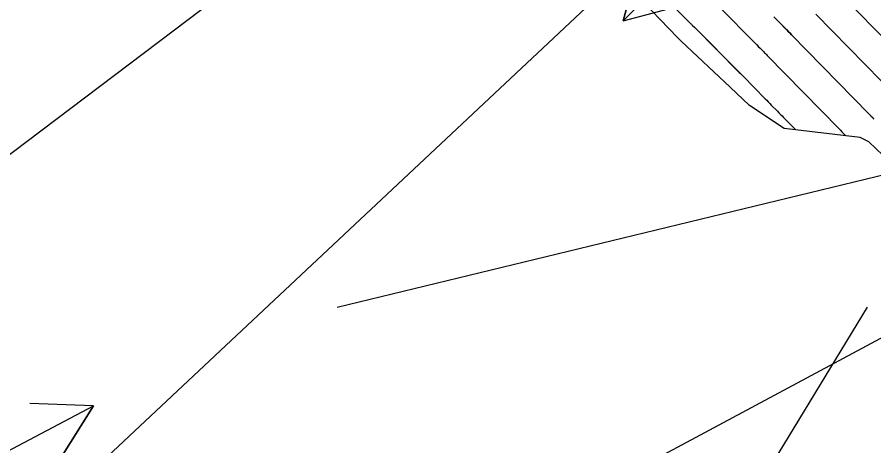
# Model space of a CAD drawing. Extents: x 954385 to 988206, y 1868364 to 1924553.
# Drawn here: x 955776.9 to 955857.8, y 1922805.9 to 1922846.3 of the extents above; entities that cross this region are included whole.
import ezdxf

# ---------------------------------------------------------------- set-up
doc = ezdxf.new("R2010")
doc.units = 0
for name, color, linetype in [('16', 7, 'Continuous'), ('24', 7, 'Continuous'), ('26', 7, 'Continuous'), ('6', 7, 'Continuous'), ('7', 7, 'Continuous')]:
    doc.layers.add(name, color=color, linetype=linetype)

msp = doc.modelspace()

# ---------------------------------------------------------------- linework, layer by layer
at = {"layer": '16'}
for points in [[(955836.702, 1922849.461), (955840.461, 1922845.677), (955840.5, 1922845.637), (955840.54, 1922845.597), (955840.58, 1922845.557), (955840.62, 1922845.517), (955840.865, 1922845.272), (955840.885, 1922845.252), (955845.056, 1922841.061), (955845.145, 1922840.971), (955845.293, 1922840.823), (955845.322, 1922840.793), (955845.352, 1922840.763), (955845.381, 1922840.733), (955845.411, 1922840.703), (955847.497, 1922838.57), (955847.641, 1922838.423), (955847.786, 1922838.275), (955847.931, 1922838.128), (955848.076, 1922837.981), (955848.657, 1922837.393), (955848.802, 1922837.246), (955848.947, 1922837.098), (955849.092, 1922836.951), (955849.237, 1922836.804), (955850.39, 1922835.633)], [(955861.91, 1922830.125), (955857.267, 1922834.506), (955856.461, 1922834.916), (955849.285, 1922835.763), (955846.018, 1922837.949), (955844.19, 1922839.666), (955839.569, 1922844.004), (955839.219, 1922844.334), (955835.189, 1922848.571)], [(955859.579, 1922843.377), (955854.576, 1922848.491)], [(955843.062, 1922847.316), (955846.682, 1922843.679), (955846.767, 1922843.593), (955846.853, 1922843.508), (955846.938, 1922843.422), (955847.023, 1922843.336), (955847.363, 1922842.994), (955847.448, 1922842.908), (955847.533, 1922842.822), (955847.618, 1922842.736), (955847.702, 1922842.65), (955854.474, 1922835.726), (955854.506, 1922835.694), (955854.538, 1922835.661), (955854.57, 1922835.628), (955854.603, 1922835.596), (955854.731, 1922835.465), (955854.796, 1922835.4), (955854.86, 1922835.335), (955855.115, 1922835.075)], [(955848.308, 1922846.297), (955848.449, 1922846.155), (955848.59, 1922846.014), (955848.73, 1922845.873), (955848.871, 1922845.731), (955849.433, 1922845.165), (955849.574, 1922845.024), (955849.714, 1922844.882), (955849.854, 1922844.739), (955849.993, 1922844.597), (955857.282, 1922837.145), (955857.32, 1922837.106), (955857.358, 1922837.068), (955857.434, 1922836.991), (955857.471, 1922836.953), (955857.509, 1922836.914), (955857.646, 1922836.775), (955857.674, 1922836.746), (955857.703, 1922836.716), (955857.732, 1922836.686), (955857.761, 1922836.656)], [(955852.285, 1922846.544), (955858.431, 1922840.261)]]:
    msp.add_lwpolyline(points, dxfattribs=at)
at = {"layer": '24'}
msp.add_lwpolyline([(955861.91, 1922830.125), (955857.267, 1922834.506), (955856.461, 1922834.916), (955849.285, 1922835.763), (955846.018, 1922837.949), (955844.19, 1922839.666), (955839.569, 1922844.004), (955839.219, 1922844.334), (955835.189, 1922848.571)], dxfattribs=at)
at = {"layer": '26'}
for points in [[(955907.131, 1922918.928), (955752.999, 1922774.431), (955754.738, 1922780.174), (955752.999, 1922774.431), (955758.842, 1922775.796)], [(955957.131, 1922868.928), (955740.811, 1922753.019), (955743.975, 1922758.118), (955740.811, 1922753.019), (955746.808, 1922752.829)], [(955857.131, 1922868.928), (955834.112, 1922845.906), (955835.665, 1922851.701), (955834.112, 1922845.906), (955839.908, 1922847.459)], [(955757.131, 1922818.928), (955812.39, 1922860.656), (955810.051, 1922855.131), (955812.39, 1922860.656), (955806.436, 1922859.919)], [(955807.131, 1922818.928), (955924.36, 1922847.314), (955920.016, 1922843.175), (955924.36, 1922847.314), (955918.604, 1922849.007)], [(955857.131, 1922818.928), (955777.033, 1922687.262), (955777.171, 1922693.26), (955777.033, 1922687.262), (955782.297, 1922690.142)], [(955707.131, 1922768.928), (955784.152, 1922809.635), (955780.96, 1922804.555), (955784.152, 1922809.635), (955778.156, 1922809.86)]]:
    msp.add_lwpolyline(points, dxfattribs=at)
at = {"layer": '6'}
msp.add_lwpolyline([(955843.064, 1922847.317), (955846.681, 1922843.677), (955846.852, 1922843.506), (955847.022, 1922843.335), (955847.362, 1922842.993), (955847.447, 1922842.907), (955847.532, 1922842.821), (955847.616, 1922842.735), (955847.701, 1922842.649), (955854.472, 1922835.727), (955854.504, 1922835.694), (955854.536, 1922835.661), (955854.569, 1922835.628), (955854.601, 1922835.596), (955854.73, 1922835.465), (955854.762, 1922835.433), (955854.795, 1922835.4), (955854.827, 1922835.367), (955854.859, 1922835.335), (955855.115, 1922835.075)], dxfattribs=at)
at = {"layer": '7'}
for points in [[(955836.701, 1922849.462), (955840.46, 1922845.677), (955840.5, 1922845.637), (955840.54, 1922845.597), (955840.58, 1922845.557), (955840.62, 1922845.517), (955840.858, 1922845.281), (955840.886, 1922845.253), (955845.055, 1922841.059), (955845.173, 1922840.94), (955845.291, 1922840.821), (955845.321, 1922840.791), (955845.35, 1922840.762), (955845.38, 1922840.732), (955845.409, 1922840.702), (955847.493, 1922838.571), (955847.638, 1922838.423), (955847.783, 1922838.276), (955847.929, 1922838.128), (955848.074, 1922837.981), (955848.656, 1922837.392), (955848.802, 1922837.245), (955848.947, 1922837.098), (955849.093, 1922836.951), (955849.238, 1922836.803), (955850.39, 1922835.633)], [(955859.578, 1922843.376), (955854.576, 1922848.49)], [(955857.761, 1922836.656), (955857.732, 1922836.685), (955857.703, 1922836.715), (955857.674, 1922836.745), (955857.645, 1922836.774), (955857.509, 1922836.913), (955857.471, 1922836.952), (955857.433, 1922836.99), (955857.357, 1922837.067), (955857.32, 1922837.105), (955857.282, 1922837.144), (955849.992, 1922844.596), (955849.853, 1922844.738), (955849.713, 1922844.881), (955849.573, 1922845.022), (955849.432, 1922845.164), (955848.87, 1922845.73), (955848.729, 1922845.871), (955848.589, 1922846.013), (955848.448, 1922846.154), (955848.308, 1922846.296)], [(955858.43, 1922840.26), (955852.284, 1922846.543)]]:
    msp.add_lwpolyline(points, dxfattribs=at)

doc.saveas('drawing.dxf')
